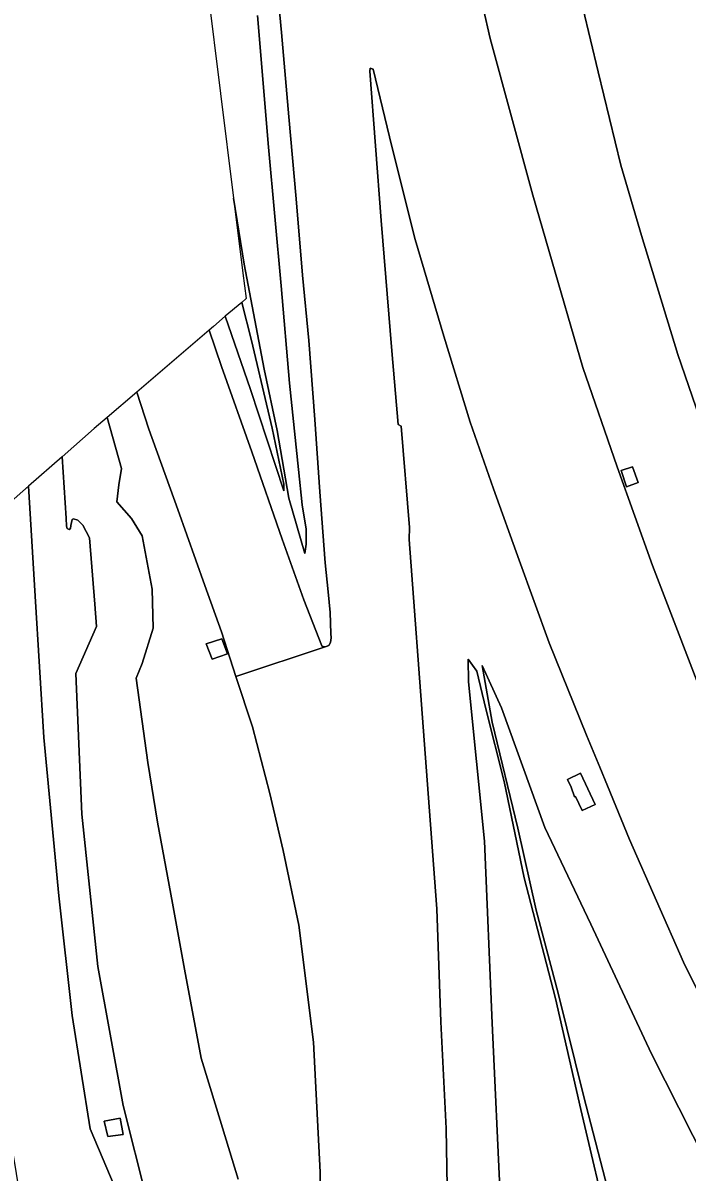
# Model space of a CAD drawing. Extents: x 157648 to 158502, y 379212 to 380938.
# Drawn here: x 157974.1 to 158040.3, y 379756 to 379870.6 of the extents above; entities that cross this region are included whole.
import ezdxf

# ---------------------------------------------------------------- set-up
doc = ezdxf.new("R2010")
doc.units = 0
for name, color, linetype in [('IMGEO_Berm_groen', 7, 'Continuous'), ('IMGEO_Grasland_overig', 7, 'Continuous'), ('IMGEO_Groenvoorziening', 7, 'Continuous'), ('IMGEO_Rijbaan_autosnelweg', 7, 'Continuous'), ('IMGEO_Rijbaan_autoweg', 7, 'Continuous'), ('IMGEO_Terreindeel_gesloten', 7, 'Continuous'), ('IMGEO_Terreindeel_open', 7, 'Continuous')]:
    doc.layers.add(name, color=color, linetype=linetype)

msp = doc.modelspace()

# ---------------------------------------------------------------- linework, layer by layer
at = {"layer": 'IMGEO_Berm_groen'}
for points in [[(158017.91, 379881.27), (158020.7, 379869.04), (158024.95, 379853.44), (158026.55, 379847.8), (158029.93, 379836.26), (158033.33, 379826.38), (158036.85, 379816.55), (158042.76, 379801.18), (158048.86, 379787.17), (158052.88, 379778.56), (158058.62, 379767.03), (158063.89, 379757.19), (158071.46, 379743.86)], [(158079, 379748.07), (158073.64, 379758.13), (158070.08, 379765.17), (158065.17, 379774.75), (158060.83, 379783.74), (158056.49, 379793.03), (158053.51, 379800), (158050.87, 379806.24), (158047.55, 379814.51), (158044.58, 379822.69), (158041.89, 379830.23), (158039.38, 379837.55), (158035.77, 379849.39), (158033.69, 379856.42), (158031.44, 379865.71), (158028.38, 379878.48)], [(157997.5, 379871.32), (157998.61, 379858.21), (157999.85, 379844.41), (158000.7, 379834.7), (158001.58, 379826.1), (158001.96, 379822.59), (158002.35, 379820.16), (158002.34, 379818.65), (158002.21, 379817.73), (158000.63, 379823.25), (157999.47, 379829.97), (157998.18, 379836.08), (157996.18, 379846.54), (157995.12, 379853.13), (157996.05, 379845.66), (157996.37, 379843.12), (157995.94, 379842.75), (157996.89, 379838.96), (157998.98, 379830.23), (158000.13, 379824.65), (158000.11, 379823.99), (157996.82, 379834.06), (157994.29, 379841.36), (157993.11, 379840.35), (157992.69, 379839.99), (157993.9, 379836.36), (157996.94, 379827.85), (157999.97, 379819.16), (158002.13, 379813.12), (158003.9, 379808.55), (158004.05, 379808.44), (158004.35, 379808.46), (158004.6, 379808.57), (158004.77, 379808.88), (158004.85, 379809.32), (158004.82, 379809.76), (158004.73, 379811.85), (158004.55, 379813.93), (158004.24, 379816.79), (158003.71, 379823.88), (158003.2, 379831.08), (158002.61, 379838.95), (158001.98, 379845.47), (158001.34, 379853.06), (158000.62, 379861.21), (157999.88, 379869.64), (157999.26, 379876.36)], [(158045.58, 379765.62), (158039.96, 379777.02), (158034.58, 379789.26), (158032.36, 379794.6), (158031.6, 379796.44), (158030.27, 379799.64), (158026.55, 379808.83), (158023.56, 379817.08), (158021.01, 379824.16), (158018.69, 379830.82), (158016.06, 379839.37), (158013.21, 379849), (158010.9, 379858.27), (158009.03, 379865.98), (158008.74, 379866.06), (158008.68, 379865.79), (158009.84, 379850.89), (158010.9, 379837.93), (158011.52, 379830.57), (158011.82, 379830.41), (158012.65, 379820.32), (158012.63, 379819.14), (158014.1, 379799.15), (158015.37, 379782.35), (158015.76, 379771.08), (158016.29, 379760.45), (158016.52, 379746.93)], [(158003.93, 379744.17), (158003.74, 379756.12), (158003.07, 379769.07), (158001.61, 379780.73), (158000.05, 379788.17), (157998.74, 379793.82), (157996.99, 379800.47), (157995.34, 379805.47), (157993.93, 379809.92), (157992.25, 379814.54), (157989.55, 379822.11), (157986.69, 379830.11), (157985.47, 379833.8), (157982.52, 379831.27), (157983.95, 379826.2), (157983.69, 379824.58), (157983.5, 379822.89), (157984.96, 379821.23), (157986.01, 379819.5), (157987.02, 379814.18), (157987.12, 379810.3), (157986.01, 379806.79), (157985.4, 379805.31), (157986.59, 379796.91), (157987.54, 379790.98), (157989.03, 379782.92), (157990.24, 379776.35), (157991.9, 379767.48), (157993.42, 379762.5), (157995.58, 379755.42)], [(157986.46, 379753.41), (157984.11, 379762.75), (157981.61, 379776.61), (157980, 379791.76), (157979.39, 379805.78), (157981.46, 379810.46), (157981.3, 379812.68), (157980.75, 379819.31), (157980.09, 379820.57), (157979.6, 379821.04), (157979.17, 379821.19), (157979.05, 379821.11), (157978.9, 379820.51), (157978.86, 379820.23), (157978.75, 379820.11), (157978.55, 379820.22), (157978.46, 379820.46), (157978.45, 379821.25), (157978.03, 379827.36), (157974.69, 379824.43), (157975.36, 379813.49), (157976.2, 379799.4), (157977.72, 379783.63), (157979.04, 379771.72), (157980.82, 379760.43), (157983.67, 379753.7)], [(158021.72, 379753.08), (158020.88, 379770.94), (158020.13, 379789.07), (158018.54, 379804.95), (158018.5, 379807.22), (158019.35, 379806.01), (158020.24, 379802.27), (158022.08, 379795.04), (158024.08, 379785.42), (158027.18, 379773.41), (158029.73, 379762.36), (158032.66, 379749.82)], [(158032.61, 379753.64), (158030, 379763.62), (158027.46, 379773.96), (158025.28, 379782.21), (158023.45, 379790.37), (158020.87, 379800.92), (158019.88, 379806.58), (158021.8, 379802.37), (158026.13, 379790.44), (158030.7, 379780.82), (158036.77, 379767.89), (158043.6, 379754.39)]]:
    msp.add_lwpolyline(points, dxfattribs=at)
for points in [[(158035.42, 379824.79), (158034.28, 379824.39), (158033.72, 379825.99), (158034.86, 379826.38)], [(157994.5, 379807.75), (157993, 379807.21), (157992.38, 379808.75), (157993.96, 379809.25)], [(158029.7, 379795.84), (158031.15, 379792.75), (158029.84, 379792.14), (158029.19, 379793.53), (158029.1, 379793.5), (158028.76, 379794.46), (158028.4, 379795.22)], [(157982.22, 379761.21), (157983.83, 379761.49), (157984.11, 379759.86), (157982.58, 379759.66)]]:
    msp.add_lwpolyline(points, close=True, dxfattribs=at)
at = {"layer": 'IMGEO_Grasland_overig'}
for points in [[(157992.51, 379874), (157995.12, 379853.13), (157996.18, 379846.54), (157998.18, 379836.08), (157999.47, 379829.97), (158000.63, 379823.25), (158002.21, 379817.73), (158002.34, 379818.65), (158002.35, 379820.16), (158001.96, 379822.59), (158001.58, 379826.1), (158000.7, 379834.7), (157999.85, 379844.41), (157998.61, 379858.21), (157997.5, 379871.32)], [(157995.58, 379755.42), (157993.42, 379762.5), (157991.9, 379767.48), (157990.24, 379776.35), (157989.03, 379782.92), (157987.54, 379790.98), (157986.59, 379796.91), (157985.4, 379805.31), (157986.01, 379806.79), (157987.12, 379810.3), (157987.02, 379814.18), (157986.01, 379819.5), (157984.96, 379821.23), (157983.5, 379822.89), (157983.69, 379824.58), (157983.95, 379826.2), (157982.52, 379831.27), (157981.23, 379830.17), (157978.03, 379827.36), (157978.45, 379821.25), (157978.46, 379820.46), (157978.55, 379820.22), (157978.75, 379820.11), (157978.86, 379820.23), (157978.9, 379820.51), (157979.05, 379821.11), (157979.17, 379821.19), (157979.6, 379821.04), (157980.09, 379820.57), (157980.75, 379819.31), (157981.3, 379812.68), (157981.46, 379810.46), (157979.39, 379805.78), (157980, 379791.76), (157981.61, 379776.61), (157984.11, 379762.75), (157986.46, 379753.41)], [(158032.66, 379749.82), (158029.73, 379762.36), (158027.18, 379773.41), (158024.08, 379785.42), (158022.08, 379795.04), (158020.24, 379802.27), (158019.35, 379806.01), (158018.5, 379807.22), (158018.54, 379804.95), (158020.13, 379789.07), (158020.88, 379770.94), (158021.72, 379753.08)]]:
    msp.add_lwpolyline(points, dxfattribs=at)
msp.add_lwpolyline([(157995.94, 379842.75), (157994.29, 379841.36), (157996.82, 379834.06), (158000.11, 379823.99), (158000.13, 379824.65), (157998.98, 379830.23), (157996.89, 379838.96)], close=True, dxfattribs=at)
at = {"layer": 'IMGEO_Groenvoorziening'}
msp.add_lwpolyline([(158043.6, 379754.39), (158036.77, 379767.89), (158030.7, 379780.82), (158026.13, 379790.44), (158021.8, 379802.37), (158019.88, 379806.58), (158020.87, 379800.92), (158023.45, 379790.37), (158025.28, 379782.21), (158027.46, 379773.96), (158030, 379763.62), (158032.61, 379753.64)], dxfattribs=at)
at = {"layer": 'IMGEO_Rijbaan_autosnelweg'}
for points in [[(158071.46, 379743.86), (158063.89, 379757.19), (158058.62, 379767.03), (158052.88, 379778.56), (158048.86, 379787.17), (158042.76, 379801.18), (158036.85, 379816.55), (158033.33, 379826.38), (158029.93, 379836.26), (158026.55, 379847.8), (158024.95, 379853.44), (158020.7, 379869.04), (158017.91, 379881.27)], [(158028.38, 379878.48), (158031.44, 379865.71), (158033.69, 379856.42), (158035.77, 379849.39), (158039.38, 379837.55), (158041.89, 379830.23), (158044.58, 379822.69), (158047.55, 379814.51), (158050.87, 379806.24), (158053.51, 379800), (158056.49, 379793.03), (158060.83, 379783.74), (158065.17, 379774.75), (158070.08, 379765.17), (158073.64, 379758.13), (158079, 379748.07)], [(157999.26, 379876.36), (157999.88, 379869.64), (158000.62, 379861.21), (158001.34, 379853.06), (158001.98, 379845.47), (158002.61, 379838.95), (158003.2, 379831.08), (158003.71, 379823.88), (158004.24, 379816.79), (158004.55, 379813.93), (158004.73, 379811.85), (158004.82, 379809.76), (158004.85, 379809.32), (158004.77, 379808.88), (158004.6, 379808.57), (158004.35, 379808.46), (157995.34, 379805.47), (157996.99, 379800.47), (157998.74, 379793.82), (158000.05, 379788.17), (158001.61, 379780.73), (158003.07, 379769.07), (158003.74, 379756.12), (158003.93, 379744.17)], [(158016.52, 379746.93), (158016.29, 379760.45), (158015.76, 379771.08), (158015.37, 379782.35), (158014.1, 379799.15), (158012.63, 379819.14), (158012.65, 379820.32), (158011.82, 379830.41), (158011.52, 379830.57), (158010.9, 379837.93), (158009.84, 379850.89), (158008.68, 379865.79), (158008.74, 379866.06), (158009.03, 379865.98), (158010.9, 379858.27), (158013.21, 379849), (158016.06, 379839.37), (158018.69, 379830.82), (158021.01, 379824.16), (158023.56, 379817.08), (158026.55, 379808.83), (158030.27, 379799.64), (158031.6, 379796.44), (158032.36, 379794.6), (158034.58, 379789.26), (158039.96, 379777.02), (158045.58, 379765.62)]]:
    msp.add_lwpolyline(points, dxfattribs=at)
at = {"layer": 'IMGEO_Rijbaan_autoweg'}
msp.add_lwpolyline([(157992.69, 379839.99), (157985.47, 379833.8), (157986.69, 379830.11), (157989.55, 379822.11), (157992.25, 379814.54), (157993.93, 379809.92), (157995.34, 379805.47), (158004.35, 379808.46), (158004.05, 379808.44), (158003.9, 379808.55), (158002.13, 379813.12), (157999.97, 379819.16), (157996.94, 379827.85), (157993.9, 379836.36)], close=True, dxfattribs=at)
msp.add_lwpolyline([(157971.78, 379765.82), (157975.1, 379746.17), (157975.45, 379744.39), (157975.54, 379743.1), (157975.56, 379742.17), (157975.91, 379735.92), (157976.42, 379733.91), (157981.36, 379735.04), (157988.68, 379736.71), (157989.01, 379736.79), (157988.13, 379740.43), (157988.43, 379740.52), (157987.93, 379742.6), (157986.69, 379746.13), (157983.67, 379753.7), (157980.82, 379760.43), (157979.04, 379771.72), (157977.72, 379783.63), (157976.2, 379799.4), (157975.36, 379813.49), (157974.69, 379824.43), (157967.26, 379817.91)], dxfattribs=at)
at = {"layer": 'IMGEO_Terreindeel_gesloten'}
for points in [[(158035.42, 379824.79), (158034.86, 379826.38), (158033.72, 379825.99), (158034.28, 379824.39)], [(157994.5, 379807.75), (157993.96, 379809.25), (157992.38, 379808.75), (157993, 379807.21)], [(157982.22, 379761.21), (157982.58, 379759.66), (157984.11, 379759.86), (157983.83, 379761.49)]]:
    msp.add_lwpolyline(points, close=True, dxfattribs=at)
at = {"layer": 'IMGEO_Terreindeel_open'}
msp.add_lwpolyline([(158029.7, 379795.84), (158028.4, 379795.22), (158028.76, 379794.46), (158029.1, 379793.5), (158029.19, 379793.53), (158029.84, 379792.14), (158031.15, 379792.75)], close=True, dxfattribs=at)

doc.saveas('drawing.dxf')
